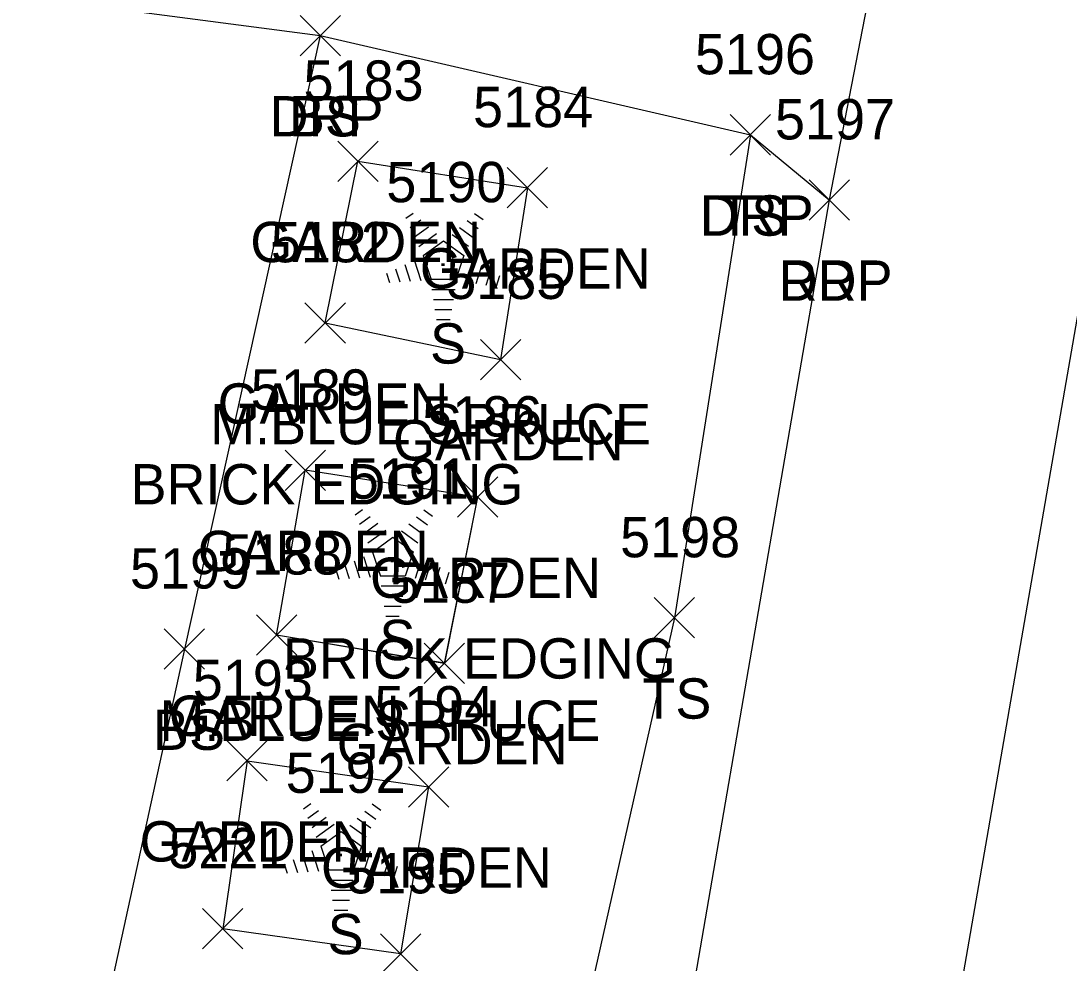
# Model space of a CAD drawing. Extents: x 1554668 to 1563881, y 831386 to 834374.
# Drawn here: x 1562274.3 to 1562326.2, y 833047.8 to 833094.5 of the extents above; entities that cross this region are included whole.
import ezdxf

# ---------------------------------------------------------------- set-up
doc = ezdxf.new("R2010")
doc.units = 0
for name, color, linetype in [('L_A', 7, 'Continuous'), ('L_C', 7, 'Continuous'), ('L_I', 7, 'Continuous'), ('L_TIC', 7, 'Continuous'), ('LAPB', 7, 'Continuous'), ('LELB', 7, 'Continuous'), ('LTC', 7, 'Continuous'), ('P_A', 7, 'Continuous'), ('P_I', 7, 'Continuous'), ('P_TIC', 7, 'Continuous'), ('PET', 7, 'Continuous'), ('PRC', 7, 'Continuous'), ('R_A', 7, 'Continuous'), ('R_I', 7, 'Continuous'), ('R_TIC', 7, 'Continuous'), ('RDP', 7, 'Continuous')]:
    doc.layers.add(name, color=color, linetype=linetype)

msp = doc.modelspace()

# ---------------------------------------------------------------- linework, layer by layer
at = {"layer": 'L_TIC'}
for points in [[(1562288.147, 833092.74), (1562290.147, 833094.74)], [(1562290.147, 833092.74), (1562288.147, 833094.74)], [(1562309.459, 833087.819), (1562311.459, 833089.819)], [(1562311.459, 833087.819), (1562309.459, 833089.819)], [(1562290.008, 833086.508), (1562292.008, 833088.508)], [(1562292.008, 833086.508), (1562290.008, 833088.508)], [(1562298.409, 833085.199), (1562300.409, 833087.199)], [(1562300.409, 833085.199), (1562298.409, 833087.199)], [(1562288.387, 833078.499), (1562290.387, 833080.499)], [(1562290.387, 833078.499), (1562288.387, 833080.499)], [(1562288.387, 833078.499), (1562290.387, 833080.499)], [(1562290.387, 833078.499), (1562288.387, 833080.499)], [(1562297.079, 833076.681), (1562299.079, 833078.681)], [(1562299.079, 833076.681), (1562297.079, 833078.681)], [(1562297.079, 833076.681), (1562299.079, 833078.681)], [(1562299.079, 833076.681), (1562297.079, 833078.681)], [(1562287.4, 833071.193), (1562289.4, 833073.193)], [(1562289.4, 833071.193), (1562287.4, 833073.193)], [(1562287.4, 833071.193), (1562289.4, 833073.193)], [(1562289.4, 833071.193), (1562287.4, 833073.193)], [(1562295.94, 833069.864), (1562297.94, 833071.864)], [(1562297.94, 833069.864), (1562295.94, 833071.864)], [(1562295.94, 833069.864), (1562297.94, 833071.864)], [(1562297.94, 833069.864), (1562295.94, 833071.864)], [(1562305.697, 833063.878), (1562307.697, 833065.878)], [(1562307.697, 833063.878), (1562305.697, 833065.878)], [(1562285.977, 833063.021), (1562287.977, 833065.021)], [(1562287.977, 833063.021), (1562285.977, 833065.021)], [(1562281.415, 833062.33), (1562283.415, 833064.33)], [(1562283.415, 833062.33), (1562281.415, 833064.33)], [(1562294.292, 833061.621), (1562296.292, 833063.621)], [(1562296.292, 833061.621), (1562294.292, 833063.621)], [(1562284.52, 833056.795), (1562286.52, 833058.795)], [(1562286.52, 833056.795), (1562284.52, 833058.795)], [(1562284.52, 833056.795), (1562286.52, 833058.795)], [(1562286.52, 833056.795), (1562284.52, 833058.795)], [(1562293.511, 833055.493), (1562295.511, 833057.493)], [(1562295.511, 833055.493), (1562293.511, 833057.493)], [(1562283.311, 833048.465), (1562285.311, 833050.465)], [(1562285.311, 833048.465), (1562283.311, 833050.465)], [(1562283.311, 833048.465), (1562285.311, 833050.465)], [(1562285.311, 833048.465), (1562283.311, 833050.465)], [(1562292.126, 833047.217), (1562294.126, 833049.217)], [(1562294.126, 833047.217), (1562292.126, 833049.217)]]:
    msp.add_lwpolyline(points, dxfattribs=at)
at = {"layer": 'LAPB'}
for points in [[(1562289.385, 833079.496), (1562291.008, 833087.508), (1562299.408, 833086.199), (1562298.079, 833077.681)], [(1562289.385, 833079.496), (1562291.008, 833087.508), (1562299.408, 833086.199), (1562298.079, 833077.681)], [(1562289.385, 833079.496), (1562291.008, 833087.508), (1562299.408, 833086.199), (1562298.079, 833077.681)], [(1562289.387, 833079.499), (1562291.008, 833087.508), (1562299.409, 833086.199), (1562298.079, 833077.681)], [(1562289.385, 833079.496), (1562298.079, 833077.681)], [(1562289.385, 833079.496), (1562298.079, 833077.681)], [(1562289.385, 833079.496), (1562298.079, 833077.681)], [(1562289.387, 833079.499), (1562298.079, 833077.681)], [(1562296.94, 833070.864), (1562295.293, 833062.625), (1562286.975, 833064.018), (1562288.4, 833072.194)], [(1562296.94, 833070.864), (1562295.293, 833062.625), (1562286.975, 833064.018), (1562288.4, 833072.194)], [(1562296.94, 833070.864), (1562295.293, 833062.625), (1562286.975, 833064.018), (1562288.4, 833072.194)], [(1562296.94, 833070.864), (1562295.292, 833062.621), (1562286.977, 833064.021), (1562288.4, 833072.193)], [(1562296.94, 833070.864), (1562288.4, 833072.194)], [(1562296.94, 833070.864), (1562288.4, 833072.194)], [(1562296.94, 833070.864), (1562288.4, 833072.194)], [(1562296.94, 833070.864), (1562288.4, 833072.193)], [(1562285.52, 833057.796), (1562294.512, 833056.498), (1562293.126, 833048.217), (1562284.308, 833049.468)], [(1562285.52, 833057.796), (1562284.308, 833049.468)], [(1562285.52, 833057.796), (1562294.512, 833056.498), (1562293.126, 833048.217), (1562284.308, 833049.468)], [(1562285.52, 833057.796), (1562284.308, 833049.468)], [(1562285.52, 833057.796), (1562294.512, 833056.498), (1562293.126, 833048.217), (1562284.308, 833049.468)], [(1562285.52, 833057.796), (1562284.308, 833049.468)], [(1562285.52, 833057.795), (1562294.511, 833056.493), (1562293.126, 833048.217), (1562284.311, 833049.465)], [(1562285.52, 833057.795), (1562284.311, 833049.465)]]:
    msp.add_lwpolyline(points, dxfattribs=at)
at = {"layer": 'LELB'}
for points in [[(1562289.147, 833093.74), (1562282.415, 833063.33), (1562275.774, 833032.91), (1562261.029, 833034.873), (1562242.413, 833039.273), (1562213.676, 833043.006), (1562200.203, 833045.858), (1562202.175, 833058.073)], [(1562289.144, 833093.737), (1562282.415, 833063.33), (1562275.775, 833032.909), (1562261.031, 833034.872), (1562242.415, 833039.271), (1562213.674, 833043.007), (1562200.203, 833045.856), (1562202.178, 833058.072)], [(1562289.144, 833093.737), (1562282.415, 833063.33), (1562275.775, 833032.909), (1562261.031, 833034.872), (1562242.415, 833039.271), (1562213.674, 833043.007), (1562200.203, 833045.856), (1562202.178, 833058.072)], [(1562289.144, 833093.737), (1562282.415, 833063.33), (1562275.775, 833032.909), (1562261.031, 833034.872), (1562242.415, 833039.271), (1562213.674, 833043.007), (1562200.203, 833045.856), (1562202.178, 833058.072)], [(1562310.46, 833088.822), (1562306.698, 833064.882), (1562300.719, 833038.318), (1562290.952, 833028.461), (1562277.182, 833023.111), (1562268.768, 833023.235), (1562233.457, 833030.27), (1562192.054, 833037.637)], [(1562310.46, 833088.822), (1562306.698, 833064.882), (1562300.719, 833038.318), (1562290.952, 833028.461), (1562277.182, 833023.111), (1562268.768, 833023.235), (1562233.457, 833030.27), (1562192.054, 833037.637)], [(1562310.46, 833088.822), (1562306.698, 833064.882), (1562300.719, 833038.318), (1562290.952, 833028.461), (1562277.182, 833023.111), (1562268.768, 833023.235), (1562233.457, 833030.27), (1562192.054, 833037.637)], [(1562310.459, 833088.819), (1562306.697, 833064.878), (1562300.719, 833038.319), (1562290.954, 833028.46), (1562277.185, 833023.11), (1562268.763, 833023.237), (1562233.454, 833030.27), (1562192.056, 833037.636)]]:
    msp.add_lwpolyline(points, dxfattribs=at)
at = {"layer": 'LTC'}
for p, q in [((1562293.392, 833084.687), (1562293.747, 833084.944)), ((1562296.79, 833084.927), (1562297.21, 833084.622)), ((1562293.602, 833084.221), (1562294.131, 833084.605)), ((1562293.811, 833083.755), (1562294.515, 833084.267)), ((1562296.048, 833084.23), (1562296.728, 833083.737)), ((1562296.419, 833084.579), (1562296.969, 833084.179)), ((1562294.021, 833083.289), (1562294.899, 833083.927)), ((1562295.677, 833083.882), (1562296.487, 833083.293)), ((1562294.245, 833082.834), (1562295.257, 833083.569)), ((1562295.257, 833083.569), (1562296.254, 833082.844)), ((1562293.791, 833082.615), (1562294.122, 833081.596)), ((1562294.245, 833082.834), (1562294.633, 833081.641)), ((1562296.254, 833082.844), (1562295.863, 833081.641)), ((1562296.692, 833082.573), (1562296.354, 833081.534)), ((1562292.88, 833082.182), (1562293.092, 833081.531)), ((1562293.335, 833082.399), (1562293.607, 833081.564)), ((1562297.136, 833082.323), (1562296.849, 833081.438)), ((1562297.581, 833082.073), (1562297.344, 833081.343)), ((1562292.425, 833081.966), (1562292.577, 833081.498)), ((1562295.863, 833081.641), (1562294.633, 833081.641)), ((1562298.025, 833081.822), (1562297.838, 833081.248)), ((1562295.825, 833081.141), (1562294.68, 833081.141)), ((1562295.741, 833080.641), (1562294.753, 833080.641)), ((1562295.657, 833080.141), (1562294.825, 833080.141)), ((1562295.573, 833079.641), (1562294.898, 833079.641)), ((1562290.88, 833069.987), (1562291.235, 833070.244)), ((1562294.279, 833070.227), (1562294.698, 833069.923)), ((1562291.09, 833069.522), (1562291.619, 833069.906)), ((1562291.3, 833069.056), (1562292.003, 833069.567)), ((1562293.907, 833069.879), (1562294.457, 833069.48)), ((1562291.509, 833068.59), (1562292.387, 833069.228)), ((1562293.165, 833069.182), (1562293.975, 833068.594)), ((1562293.537, 833069.531), (1562294.216, 833069.037)), ((1562291.734, 833068.135), (1562292.745, 833068.869)), ((1562292.745, 833068.869), (1562293.742, 833068.144)), ((1562291.734, 833068.135), (1562292.121, 833066.942)), ((1562293.742, 833068.144), (1562293.351, 833066.942)), ((1562290.368, 833067.483), (1562290.58, 833066.831)), ((1562290.824, 833067.699), (1562291.095, 833066.864)), ((1562291.279, 833067.916), (1562291.61, 833066.897)), ((1562294.18, 833067.874), (1562293.842, 833066.834)), ((1562294.625, 833067.623), (1562294.337, 833066.739)), ((1562289.913, 833067.266), (1562290.065, 833066.798)), ((1562295.069, 833067.373), (1562294.832, 833066.644)), ((1562295.513, 833067.123), (1562295.327, 833066.549)), ((1562293.351, 833066.942), (1562292.121, 833066.942)), ((1562293.313, 833066.442), (1562292.168, 833066.442)), ((1562293.229, 833065.942), (1562292.241, 833065.942)), ((1562293.145, 833065.442), (1562292.314, 833065.442)), ((1562293.062, 833064.942), (1562292.387, 833064.942)), ((1562288.32, 833055.409), (1562288.675, 833055.666)), ((1562291.719, 833055.649), (1562292.138, 833055.345)), ((1562288.53, 833054.943), (1562289.059, 833055.328)), ((1562291.347, 833055.301), (1562291.897, 833054.902)), ((1562288.739, 833054.478), (1562289.443, 833054.989)), ((1562288.949, 833054.012), (1562289.827, 833054.65)), ((1562290.605, 833054.604), (1562291.415, 833054.016)), ((1562290.977, 833054.953), (1562291.656, 833054.459)), ((1562289.174, 833053.557), (1562290.185, 833054.291)), ((1562290.185, 833054.291), (1562291.182, 833053.566)), ((1562289.174, 833053.557), (1562289.561, 833052.363)), ((1562291.182, 833053.566), (1562290.791, 833052.363)), ((1562288.264, 833053.121), (1562288.535, 833052.286)), ((1562288.719, 833053.338), (1562289.05, 833052.318)), ((1562291.62, 833053.296), (1562291.282, 833052.256)), ((1562292.064, 833053.045), (1562291.777, 833052.161)), ((1562287.353, 833052.688), (1562287.505, 833052.22)), ((1562287.808, 833052.905), (1562288.02, 833052.253)), ((1562292.509, 833052.795), (1562292.272, 833052.066)), ((1562292.953, 833052.545), (1562292.767, 833051.971)), ((1562290.791, 833052.363), (1562289.561, 833052.363)), ((1562290.753, 833051.863), (1562289.608, 833051.863)), ((1562290.669, 833051.363), (1562289.681, 833051.363)), ((1562290.585, 833050.863), (1562289.754, 833050.863)), ((1562290.502, 833050.363), (1562289.827, 833050.363))]:
    msp.add_line(p, q, dxfattribs=at)
at = {"layer": 'P_TIC'}
for points in [[(1562313.37, 833084.591), (1562315.37, 833086.591)], [(1562315.37, 833084.591), (1562313.37, 833086.591)]]:
    msp.add_lwpolyline(points, dxfattribs=at)
at = {"layer": 'PET'}
for points in [[(1562367.889, 833393.463), (1562360.289, 833352.078), (1562357.044, 833334.113), (1562353.489, 833316.29), (1562348.902, 833287.511), (1562344.023, 833257.511), (1562341.091, 833241.702), (1562334.137, 833199.472), (1562328.958, 833169.512), (1562320.408, 833116.756), (1562314.37, 833085.591), (1562306.506, 833039.997), (1562299.854, 833031.159), (1562289.417, 833022.933), (1562277.976, 833019.507), (1562267.789, 833020.015), (1562232.643, 833027.546), (1562191.643, 833036.001), (1562188.418, 833036.858), (1562166.311, 833041.016), (1562141.251, 833047.118), (1562119.213, 833051.023)], [(1562367.889, 833393.469), (1562360.289, 833352.08), (1562357.041, 833334.115), (1562353.488, 833316.294), (1562348.902, 833287.512), (1562344.019, 833257.512), (1562341.096, 833241.706), (1562334.136, 833199.471), (1562328.957, 833169.511), (1562320.408, 833116.753), (1562314.37, 833085.59), (1562306.506, 833039.996), (1562299.858, 833031.156), (1562289.417, 833022.933), (1562277.98, 833019.505), (1562267.788, 833020.016), (1562232.638, 833027.547), (1562191.647, 833036), (1562188.42, 833036.857), (1562166.314, 833041.013), (1562141.253, 833047.118), (1562119.219, 833051.02)], [(1562367.889, 833393.469), (1562360.289, 833352.08), (1562357.041, 833334.115), (1562353.488, 833316.294), (1562348.902, 833287.512), (1562344.019, 833257.512), (1562341.096, 833241.706), (1562334.136, 833199.471), (1562328.957, 833169.511), (1562320.408, 833116.753), (1562314.37, 833085.59), (1562306.506, 833039.996), (1562299.858, 833031.156), (1562289.417, 833022.933), (1562277.98, 833019.505), (1562267.788, 833020.016), (1562232.638, 833027.547), (1562191.647, 833036), (1562188.42, 833036.857), (1562166.314, 833041.013), (1562141.253, 833047.118), (1562119.219, 833051.02)], [(1562367.889, 833393.469), (1562360.289, 833352.08), (1562357.041, 833334.115), (1562353.488, 833316.294), (1562348.902, 833287.512), (1562344.019, 833257.512), (1562341.096, 833241.706), (1562334.136, 833199.471), (1562328.957, 833169.511), (1562320.408, 833116.753), (1562314.37, 833085.59), (1562306.506, 833039.996), (1562299.858, 833031.156), (1562289.417, 833022.933), (1562277.98, 833019.505), (1562267.788, 833020.016), (1562232.638, 833027.547), (1562191.647, 833036), (1562188.42, 833036.857), (1562166.314, 833041.013), (1562141.253, 833047.118), (1562119.219, 833051.02)]]:
    msp.add_lwpolyline(points, dxfattribs=at)
at = {"layer": 'PRC'}
for points in [[(1562275.776, 832790.077), (1562288.125, 832857.632), (1562294.631, 832895.176), (1562297.904, 832912.217), (1562304.762, 832951.993), (1562312.108, 832994.956), (1562319.802, 833040.184), (1562329.454, 833095.879), (1562335.384, 833129.576), (1562341.519, 833165.95), (1562348.42, 833208.956), (1562356.269, 833252.907), (1562374.328, 833358.78), (1562379.82, 833391.635)], [(1562275.778, 832790.076), (1562288.132, 832857.633), (1562294.636, 832895.18), (1562297.903, 832912.219), (1562304.767, 832951.999), (1562312.112, 832994.956), (1562319.802, 833040.186), (1562329.454, 833095.875), (1562335.382, 833129.576), (1562341.516, 833165.947), (1562348.419, 833208.953), (1562356.274, 833252.911), (1562374.328, 833358.788), (1562379.819, 833391.645)], [(1562275.778, 832790.076), (1562288.132, 832857.633), (1562294.636, 832895.18), (1562297.903, 832912.219), (1562304.767, 832951.999), (1562312.112, 832994.956), (1562319.802, 833040.186), (1562329.454, 833095.875), (1562335.382, 833129.576), (1562341.516, 833165.947), (1562348.419, 833208.953), (1562356.274, 833252.911), (1562374.328, 833358.788), (1562379.819, 833391.645)], [(1562275.778, 832790.076), (1562288.132, 832857.633), (1562294.636, 832895.18), (1562297.903, 832912.219), (1562304.767, 832951.999), (1562312.112, 832994.956), (1562319.802, 833040.186), (1562329.454, 833095.875), (1562335.382, 833129.576), (1562341.516, 833165.947), (1562348.419, 833208.953), (1562356.274, 833252.911), (1562374.328, 833358.788), (1562379.819, 833391.645)]]:
    msp.add_lwpolyline(points, dxfattribs=at)
at = {"layer": 'R_TIC'}
for points in [[(1562288.147, 833092.74), (1562290.147, 833094.74)], [(1562290.147, 833092.74), (1562288.147, 833094.74)], [(1562309.459, 833087.819), (1562311.459, 833089.819)], [(1562311.459, 833087.819), (1562309.459, 833089.819)], [(1562313.37, 833084.591), (1562315.37, 833086.591)], [(1562315.37, 833084.591), (1562313.37, 833086.591)]]:
    msp.add_lwpolyline(points, dxfattribs=at)
at = {"layer": 'RDP'}
for points in [[(1562224.125, 833102.011), (1562232.541, 833100.84), (1562235.01, 833100.335), (1562261.303, 833097.403), (1562289.147, 833093.74), (1562310.459, 833088.819), (1562314.37, 833085.591)], [(1562224.129, 833102.012), (1562232.538, 833100.839), (1562235.007, 833100.334), (1562261.303, 833097.403), (1562289.144, 833093.737), (1562310.46, 833088.822), (1562314.37, 833085.59)], [(1562224.129, 833102.012), (1562232.538, 833100.839), (1562235.007, 833100.334), (1562261.303, 833097.403), (1562289.144, 833093.737), (1562310.46, 833088.822), (1562314.37, 833085.59)], [(1562224.129, 833102.012), (1562232.538, 833100.839), (1562235.007, 833100.334), (1562261.303, 833097.403), (1562289.144, 833093.737), (1562310.46, 833088.822), (1562314.37, 833085.59)]]:
    msp.add_lwpolyline(points, dxfattribs=at)

# ---------------------------------------------------------------- texts
at = {"layer": 'L_A'}
for s, p in [('BS', (1562287.588, 833088.74)), ('TS', (1562308.869, 833083.819)), ('GARDEN', (1562285.677, 833082.508)), ('GARDEN', (1562294.078, 833081.199)), ('S', (1562294.583, 833077.478)), ('GARDEN', (1562284.056, 833074.499)), ('GARDEN', (1562284.056, 833074.499)), ('GARDEN', (1562292.748, 833072.681)), ('GARDEN', (1562292.748, 833072.681)), ('GARDEN', (1562283.07, 833067.193)), ('GARDEN', (1562283.07, 833067.193)), ('GARDEN', (1562291.609, 833065.864)), ('GARDEN', (1562291.609, 833065.864)), ('S', (1562292.071, 833062.779)), ('TS', (1562305.107, 833059.878)), ('GARDEN', (1562281.646, 833059.021)), ('BS', (1562280.856, 833058.33)), ('GARDEN', (1562289.961, 833057.621)), ('GARDEN', (1562280.19, 833052.795)), ('GARDEN', (1562280.19, 833052.795)), ('GARDEN', (1562289.18, 833051.493)), ('S', (1562289.511, 833048.201))]:
    msp.add_text(s, height=2, dxfattribs=at).set_placement(p)
at = {"layer": 'L_C'}
for s, p in [('M.BLUE SPRUCE', (1562283.685, 833073.478)), ('BRICK EDGING', (1562279.741, 833070.499)), ('BRICK EDGING', (1562279.741, 833070.499)), ('BRICK EDGING', (1562287.294, 833061.864)), ('BRICK EDGING', (1562287.294, 833061.864)), ('M.BLUE SPRUCE', (1562281.173, 833058.779))]:
    msp.add_text(s, height=2, dxfattribs=at).set_placement(p)
at = {"layer": 'L_I'}
for s, p in [('5196', (1562307.711, 833091.819)), ('5183', (1562288.315, 833090.508)), ('5184', (1562296.716, 833089.199)), ('5190', (1562292.417, 833085.478)), ('5182', (1562286.694, 833082.499)), ('5182', (1562286.694, 833082.499)), ('5185', (1562295.386, 833080.681)), ('5185', (1562295.386, 833080.681)), ('5189', (1562285.7, 833075.193)), ('5189', (1562285.7, 833075.193)), ('5186', (1562294.192, 833073.864)), ('5186', (1562294.192, 833073.864)), ('5191', (1562290.559, 833070.779)), ('5198', (1562304.004, 833067.878)), ('5188', (1562284.284, 833067.021)), ('5199', (1562279.715, 833066.33)), ('5187', (1562292.599, 833065.621)), ('5193', (1562282.827, 833060.795)), ('5193', (1562282.827, 833060.795)), ('5194', (1562291.818, 833059.493)), ('5192', (1562287.432, 833056.201)), ('5221', (1562281.618, 833052.465)), ('5221', (1562281.618, 833052.465)), ('5195', (1562290.433, 833051.217))]:
    msp.add_text(s, height=2, dxfattribs=at).set_placement(p)
at = {"layer": 'LTC'}
for p in [(1562295.14, 833082.582), (1562292.628, 833067.883), (1562290.068, 833053.305)]:
    msp.add_text('.', height=1.037, rotation=270, dxfattribs=at).set_placement(p)
at = {"layer": 'P_A'}
msp.add_text('RDP', height=2, dxfattribs=at).set_placement((1562311.858, 833080.591))
at = {"layer": 'P_I'}
msp.add_text('5197', height=2, dxfattribs=at).set_placement((1562311.677, 833088.591))
at = {"layer": 'R_A'}
for p in [(1562286.635, 833088.74), (1562307.948, 833083.819), (1562311.858, 833080.591)]:
    msp.add_text('DRP', height=2, dxfattribs=at).set_placement(p)
at = {"layer": 'R_I'}
for s, p in [('5196', (1562307.711, 833091.819)), ('5197', (1562311.677, 833088.591))]:
    msp.add_text(s, height=2, dxfattribs=at).set_placement(p)

doc.saveas('drawing.dxf')
